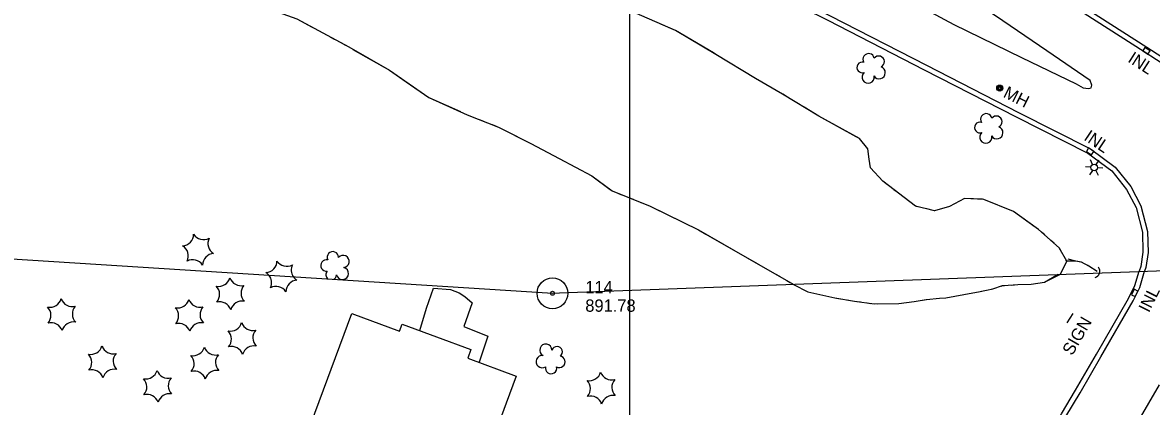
# Model space of a CAD drawing. Extents: x 353423 to 364002, y 127000 to 201942.
# Drawn here: x 360204 to 360754, y 147566 to 147753 of the extents above; entities that cross this region are included whole.
import ezdxf

# ---------------------------------------------------------------- set-up
doc = ezdxf.new("R2010")
doc.units = 0
for name, color, linetype in [('E_DTM_SlopeBottom', 7, 'Continuous'), ('E_DTM_SlopeTop', 7, 'Continuous'), ('E_FEN_Generic', 7, 'Continuous'), ('E_LAND_BrushLine', 7, 'Continuous'), ('E_LAND_TreeLine', 7, 'Continuous'), ('E_MISCPROP', 7, 'Continuous'), ('E_RDWY_AsphConc', 7, 'Continuous'), ('E_RDWY_Gravel', 7, 'Continuous'), ('E_STRUCT_WingWall', 7, 'Continuous'), ('E_UTL_ETransformer', 7, 'Continuous'), ('E_WTR_FlowLine', 7, 'Continuous')]:
    doc.layers.add(name, color=color, linetype=linetype)

msp = doc.modelspace()

# ---------------------------------------------------------------- linework, layer by layer
at = {"layer": 'E_DTM_SlopeBottom'}
for points in [[(360751.24, 147740.68), (360750.16, 147738.99), (360752.68, 147737.38), (360753.76, 147739.06), (360751.24, 147740.68)], [(360725.13, 147688.39), (360726.25, 147690.04), (360723.76, 147691.72), (360722.65, 147690.06), (360725.13, 147688.39)], [(360744.66, 147620.15), (360746.45, 147619.26), (360747.78, 147621.95), (360745.99, 147622.84), (360744.66, 147620.15)]]:
    msp.add_lwpolyline(points, dxfattribs=at)
msp.add_arc((360725.87, 147631.69), 3.33, 288.7435, 34.983, dxfattribs=at)
at = {"layer": 'E_DTM_SlopeTop'}
for points in [[(360911.08, 147637.57), (360879.39, 147655.91), (360857.3, 147669.72), (360838.45, 147681.9), (360802.39, 147704.93), (360774.97, 147722.96), (360750.82, 147738.58), (360721.54, 147757.24), (360689.42, 147778.11), (360665.34, 147793.35), (360639.12, 147810.27), (360603.5, 147833.51), (360580.36, 147848.49), (360556.8, 147863.5), (360536.9, 147877.63), (360516.78, 147895.4), (360502.51, 147910.74), (360493.82, 147921.29), (360477.66, 147945.28), (360468.37, 147961.19), (360461.47, 147975.12)], [(360915.79, 147637.75), (360913.96, 147638.8), (360880.67, 147658.05), (360858.64, 147671.83), (360839.8, 147684), (360803.75, 147707.03), (360776.33, 147725.05), (360752.17, 147740.68), (360722.9, 147759.34), (360690.77, 147780.21), (360666.69, 147795.46), (360640.48, 147812.37), (360604.86, 147835.61), (360581.71, 147850.59), (360558.2, 147865.57), (360538.45, 147879.59), (360518.52, 147897.19), (360504.39, 147912.38), (360495.83, 147922.79), (360479.77, 147946.61), (360470.58, 147962.38), (360463.71, 147976.23)], [(360461.48, 147840.44), (360477.46, 147825.81), (360498.51, 147809.09), (360518.15, 147795.09), (360538.85, 147783.27), (360572.81, 147765.91), (360596.5, 147753.96), (360643.55, 147729.85), (360688.49, 147706.84), (360723.31, 147689.15), (360735.03, 147680.5), (360742.27, 147671.55), (360746.93, 147662.63), (360750.04, 147650.74), (360750.21, 147640.92), (360749.17, 147634.02), (360748.37, 147631.59)], [(360463.17, 147842.29), (360479.09, 147827.72), (360500.02, 147811.09), (360519.5, 147797.2), (360540.04, 147785.47), (360573.95, 147768.14), (360597.63, 147756.19), (360644.69, 147732.08), (360689.63, 147709.06), (360724.62, 147691.28), (360736.77, 147682.32), (360744.37, 147672.93), (360749.28, 147663.53), (360752.54, 147651.08), (360752.71, 147640.76), (360751.61, 147633.44), (360751.04, 147631.68)], [(360631.04, 147766.52), (360658.04, 147751.91), (360691.05, 147735.81), (360717.71, 147722.95), (360721.07, 147721.1), (360723.71, 147720.74), (360725.07, 147721.08), (360725.34, 147722.4), (360724.49, 147724.54), (360703.4, 147739.01), (360678.4, 147756.11), (360655.93, 147771.06), (360637.1, 147783.44)], [(360691.04, 147445.36), (360690.58, 147448.91), (360689.25, 147458.85), (360688.28, 147472.85), (360688.4, 147487.88), (360689.36, 147499.64), (360690.14, 147505.33), (360693.3, 147520.2), (360696.97, 147532.64), (360702.72, 147546.88), (360710.51, 147562.05), (360717.39, 147573.66), (360727.56, 147591.19), (360743.23, 147618.42), (360746.31, 147624.62), (360748.37, 147631.59)], [(360704.02, 147364.39), (360693.06, 147449.24), (360691.74, 147459.1), (360690.78, 147472.92), (360690.9, 147487.77), (360691.85, 147499.37), (360692.6, 147504.9), (360695.72, 147519.58), (360699.34, 147531.82), (360705, 147545.84), (360712.7, 147560.85), (360719.55, 147572.39), (360729.73, 147589.94), (360745.44, 147617.23), (360748.65, 147623.7), (360751.04, 147631.68)], [(360758.23, 147576.26), (360747.76, 147558.43), (360736.05, 147537.23), (360729.94, 147522.54), (360726.84, 147513.18), (360724.54, 147502.54), (360722.9, 147492.13), (360722.09, 147481.55), (360722.4, 147472.3), (360722.8, 147467.95), (360726.51, 147436.02), (360735.97, 147360.5)]]:
    msp.add_lwpolyline(points, dxfattribs=at)
at = {"layer": 'E_FEN_Generic'}
for centre, radius, start, end in [((360616.46, 147734.93), 2.78, 11.0185, 212.0296), ((360621.38, 147733.76), 2.78, 294.3415, 142.1145), ((360613.36, 147730.95), 2.61, 73.7267, 291.6593), ((360621.63, 147728.39), 2.97, 211.3706, 72.6045), ((360616.2, 147726.21), 2.97, 129.0214, 11.9947), ((360673.84, 147705.67), 2.78, 11.0185, 212.0296), ((360670.75, 147701.69), 2.61, 73.7267, 291.6593), ((360678.76, 147704.5), 2.78, 294.3415, 142.1145), ((360673.58, 147696.95), 2.97, 129.0214, 11.9947), ((360679.02, 147699.13), 2.97, 211.3706, 72.6045), ((360281.56, 147649.73), 5.72, 273.2848, 359.0497), ((360292.07, 147652.77), 5.72, 213.2848, 299.0497), ((360299.97, 147645.19), 5.72, 153.2848, 239.0497), ((360278.95, 147639.1), 5.72, 333.2848, 59.0497), ((360286.84, 147631.52), 5.72, 33.2848, 119.0497), ((360297.35, 147634.57), 5.72, 93.2848, 179.0497), ((360322.2, 147636.71), 5.72, 273.2848, 359.0497), ((360332.71, 147639.75), 5.72, 213.2848, 299.0497), ((360352.05, 147634.44), 2.78, 76.145, 277.1561), ((360355.19, 147638.41), 2.78, 359.468, 207.241), ((360360.17, 147636.39), 2.97, 276.4971, 137.731), ((360319.59, 147626.08), 5.72, 39.581, 59.0497), ((360340.6, 147632.17), 5.72, 153.2848, 213.9356), ((360354.37, 147629.96), 2.61, 138.8532, 231.8452), ((360359.86, 147630.54), 2.97, 194.148, 77.1212), ((360299.41, 147629.96), 5.72, 258.8551, 344.62), ((360310.35, 147630.29), 5.72, 198.8551, 284.62), ((360319.59, 147626.08), 5.72, 333.2848, 39.5687), ((360337.99, 147621.55), 5.72, 93.2848, 179.0497), ((360340.61, 147632.18), 5.72, 213.9469, 239.0497), ((360354.37, 147629.96), 2.61, 300.8989, 356.7858), ((360294.23, 147620.32), 5.72, 318.8551, 44.62), ((360316.11, 147620.99), 5.72, 138.8551, 224.62), ((360327.48, 147618.51), 5.72, 33.2848, 119.0497), ((360217.16, 147619.78), 5.72, 258.8551, 344.62), ((360211.98, 147610.15), 5.72, 318.8551, 44.62), ((360228.1, 147620.12), 5.72, 198.8551, 284.62), ((360233.85, 147610.81), 5.72, 138.8551, 224.62), ((360279.43, 147619.44), 5.72, 258.8551, 344.62), ((360290.37, 147619.77), 5.72, 198.8551, 284.62), ((360296.13, 147610.47), 5.72, 138.8551, 224.62), ((360299.99, 147611.02), 5.72, 18.8551, 104.62), ((360310.93, 147611.35), 5.72, 78.8551, 164.62), ((360274.25, 147609.81), 5.72, 318.8551, 44.62), ((360217.73, 147600.84), 5.72, 18.8551, 104.62), ((360228.67, 147601.17), 5.72, 78.8551, 164.62), ((360280.01, 147600.5), 5.72, 18.8551, 104.62), ((360290.95, 147600.83), 5.72, 78.8551, 164.62), ((360305.19, 147608.15), 5.72, 258.8551, 344.62), ((360316.13, 147608.48), 5.72, 198.8551, 284.62), ((360300.01, 147598.51), 5.72, 318.8551, 44.62), ((360321.88, 147599.18), 5.72, 138.8551, 224.62), ((360237.07, 147596.79), 5.72, 258.8551, 344.62), ((360248.01, 147597.12), 5.72, 198.8551, 284.62), ((360286.99, 147596.17), 5.72, 258.8551, 344.62), ((360297.93, 147596.5), 5.72, 198.8551, 284.62), ((360305.77, 147589.21), 5.72, 18.8551, 104.62), ((360316.7, 147589.54), 5.72, 78.8551, 164.62), ((360459.03, 147593.18), 2.97, 359.7182, 242.6915), ((360464.5, 147592.37), 2.61, 304.4235, 162.3561), ((360231.9, 147587.15), 5.72, 318.8551, 44.62), ((360253.77, 147587.82), 5.72, 138.8551, 224.62), ((360281.81, 147586.53), 5.72, 318.8551, 44.62), ((360303.68, 147587.2), 5.72, 138.8551, 224.62), ((360457.28, 147587.59), 2.97, 82.0674, 303.3013), ((360465.62, 147587.46), 2.78, 241.7153, 82.7264), ((360237.65, 147577.85), 5.72, 18.8551, 104.62), ((360248.59, 147578.18), 5.72, 78.8551, 164.62), ((360263.94, 147584.83), 5.72, 258.8551, 344.62), ((360274.88, 147585.17), 5.72, 198.8551, 284.62), ((360287.57, 147577.23), 5.72, 18.8551, 104.62), ((360298.5, 147577.56), 5.72, 78.8551, 164.62), ((360461.59, 147584.39), 2.78, 165.0383, 12.8113), ((360480.26, 147584), 5.72, 258.8551, 344.62), ((360491.19, 147584.33), 5.72, 198.8551, 284.62), ((360258.76, 147575.2), 5.72, 318.8551, 44.62), ((360280.64, 147575.86), 5.72, 138.8551, 224.62), ((360475.08, 147574.36), 5.72, 318.8551, 44.62), ((360496.95, 147575.03), 5.72, 138.8551, 224.62), ((360264.52, 147565.89), 5.72, 18.8551, 104.62), ((360275.46, 147566.22), 5.72, 78.8551, 164.62), ((360480.83, 147565.06), 5.72, 18.8551, 104.62), ((360491.77, 147565.39), 5.72, 78.8551, 164.62)]:
    msp.add_arc(centre, radius, start, end, dxfattribs=at)
at = {"layer": 'E_LAND_BrushLine'}
for p, q in [((360725.72, 147683.66), (360724.59, 147685.99)), ((360727.42, 147683.6), (360728.85, 147685.79)), ((360724.84, 147682.32), (360722.24, 147682.47)), ((360725.56, 147680.81), (360724.13, 147678.66)), ((360727.19, 147680.71), (360728.37, 147678.5)), ((360728.11, 147682.13), (360730.63, 147681.99)), ((360716.05, 147611.02), (360713.07, 147606.5))]:
    msp.add_line(p, q, dxfattribs=at)
msp.add_circle((360726.48, 147682.2), 1.64, dxfattribs=at)
at = {"layer": 'E_LAND_TreeLine'}
for p, q in [((360500, 147000), (360500, 149500)), ((360500, 147500), (360500, 149000)), ((360500, 147500), (360500, 149000)), ((360500, 145000), (360500, 148000))]:
    msp.add_line(p, q, dxfattribs=at)
at = {"layer": 'E_MISCPROP'}
msp.add_lwpolyline([(360397.6, 147602.68), (360400.81, 147613.58), (360404.2, 147623.42), (360412.52, 147622.73), (360416.78, 147621.18), (360419.57, 147619.3), (360423.04, 147616.31), (360419.11, 147604.68), (360430.83, 147600.02), (360426.48, 147587.26)], dxfattribs=at)
at = {"layer": 'E_RDWY_AsphConc'}
for radius in [7.5, 7.5, 0.96, 0.96]:
    msp.add_circle((360462.29, 147620.88), radius, dxfattribs=at)
at = {"layer": 'E_RDWY_Gravel'}
for points in [[(359445.34, 147685.44), (360462.46, 147620.95)], [(359445.34, 147685.44), (360462.46, 147620.95)], [(360461.29, 147621.02), (361603.97, 147663.07)], [(360461.29, 147621.02), (361603.97, 147663.07)]]:
    msp.add_lwpolyline(points, dxfattribs=at)
at = {"layer": 'E_STRUCT_WingWall'}
for points in [[(360195.54, 147809.74), (360219.67, 147801.21), (360238.64, 147796.46), (360258.93, 147788.61), (360274.94, 147782.02), (360290.83, 147775.56), (360305.94, 147767.48), (360321.65, 147760.34), (360337.57, 147754.58), (360362.95, 147740.95), (360382.88, 147729.57), (360401.92, 147716.34), (360420.7, 147707.9), (360435.89, 147701.88), (360451.8, 147693.96), (360465.54, 147686.62)], [(360710.03, 147630.18), (360713.1, 147636.53), (360709.41, 147643.07), (360699.34, 147651.98), (360687.1, 147660.74), (360672.67, 147666.64), (360663.23, 147667.14), (360655.85, 147663.18), (360648.54, 147661.13), (360639.4, 147663.29), (360623.38, 147675.5), (360617.39, 147682.08), (360616.79, 147686.28), (360616.1, 147691.31), (360612, 147696.28), (360592.15, 147707.15), (360574.44, 147717.98), (360561.28, 147725.64), (360541.98, 147737.31), (360522.28, 147748.91), (360499.45, 147758.86), (360487.7, 147762.44), (360480.72, 147763.02), (360465.88, 147765.72)], [(360316.85, 147762.52), (360321.65, 147760.34), (360337.57, 147754.58), (360344.75, 147750.73)], [(360540.79, 147738.01), (360522.28, 147748.91), (360515.14, 147752.02)], [(360348.43, 147748.75), (360350.28, 147747.76)], [(360353.97, 147745.78), (360355.81, 147744.79)], [(360359.5, 147742.81), (360361.34, 147741.82)], [(360365, 147739.78), (360382.88, 147729.57), (360390.89, 147724)], [(360565.89, 147722.96), (360561.28, 147725.64), (360541.98, 147737.31), (360540.79, 147738.01)], [(360390.89, 147724), (360401.92, 147716.34), (360417.35, 147709.41)], [(360571.13, 147719.91), (360569.38, 147720.92)], [(360576.34, 147716.82), (360574.61, 147717.87)], [(360581.51, 147713.66), (360579.78, 147714.71)], [(360421.17, 147707.71), (360423.12, 147706.94)], [(360610.42, 147697.14), (360592.15, 147707.15), (360584.95, 147711.55)], [(360427.01, 147705.4), (360428.96, 147704.63)], [(360432.85, 147703.09), (360434.79, 147702.32)], [(360438.58, 147700.54), (360451.8, 147693.96), (360465.54, 147686.62)], [(360625.62, 147673.79), (360623.38, 147675.5), (360617.39, 147682.08), (360616.79, 147686.28), (360616.1, 147691.31), (360612, 147696.28), (360610.42, 147697.14)], [(360465.54, 147686.62), (360481.45, 147678.16), (360490.47, 147671.44)], [(360465.54, 147686.62), (360481.45, 147678.16), (360491.38, 147670.77), (360509.96, 147663.32), (360533.44, 147651.89), (360557.24, 147638.16), (360579.69, 147625.38)], [(360494.08, 147669.68), (360495.95, 147668.93)], [(360630.43, 147670.12), (360628.83, 147671.35)], [(360499.7, 147667.43), (360501.58, 147666.68)], [(360505.33, 147665.18), (360507.2, 147664.43)], [(360635.25, 147666.45), (360633.65, 147667.67)], [(360640.22, 147663.1), (360639.4, 147663.29), (360638.46, 147664)], [(360672.01, 147666.68), (360663.23, 147667.14), (360655.85, 147663.18), (360648.54, 147661.13), (360644.15, 147662.17)], [(360697.69, 147653.17), (360687.1, 147660.74), (360672.67, 147666.64), (360672.01, 147666.68)], [(360510.92, 147662.86), (360533.44, 147651.89), (360537.1, 147649.78)], [(360537.1, 147649.78), (360557.24, 147638.16), (360562.47, 147635.18)], [(360702.35, 147649.32), (360700.84, 147650.65)], [(360706.89, 147645.3), (360705.38, 147646.64)], [(360710.73, 147640.72), (360709.74, 147642.48)], [(360710.03, 147630.18), (360713.1, 147636.53), (360712.71, 147637.21)], [(360719.2, 147636.2), (360717.48, 147636.55), (360713.1, 147636.53)], [(360727.85, 147631.55), (360723.77, 147634.17), (360720.25, 147635.99), (360717.48, 147636.55), (360713.73, 147637.48)], [(360565.98, 147633.19), (360567.73, 147632.19)], [(360720.33, 147635.95), (360720.25, 147635.99), (360719.96, 147636.05)], [(360721.37, 147635.41), (360721.02, 147635.59)], [(360722.4, 147634.88), (360722.06, 147635.06)], [(360727.85, 147631.55), (360723.77, 147634.17), (360723.09, 147634.52)], [(360571.24, 147630.19), (360573, 147629.19)], [(360576.51, 147627.19), (360578.26, 147626.19)], [(360579.88, 147625.24), (360586.82, 147621.65), (360600.01, 147618.67), (360609.51, 147617.1), (360619.15, 147615.73), (360631.27, 147615.98), (360638.67, 147616.84), (360644.63, 147617.8), (360650.95, 147618.46), (360654.08, 147618.73), (360662.82, 147620.29), (360670.89, 147621.76), (360677.07, 147622.98), (360681.78, 147624.62), (360682.25, 147624.68), (360689.28, 147625.13), (360695.75, 147625.36), (360702.16, 147626.38), (360708.94, 147630.19)], [(360579.88, 147625.24), (360586.82, 147621.65), (360600.01, 147618.67), (360602.65, 147618.24)], [(360686.03, 147624.92), (360689.28, 147625.13), (360695.75, 147625.36), (360702.16, 147626.38), (360710.03, 147630.18)], [(360644.56, 147617.79), (360644.63, 147617.8), (360650.95, 147618.46), (360654.08, 147618.73), (360662.82, 147620.29), (360668.29, 147621.29)], [(360671.54, 147621.89), (360673.16, 147622.21)], [(360676.4, 147622.85), (360677.07, 147622.98), (360677.99, 147623.3)], [(360681.12, 147624.39), (360681.78, 147624.62), (360682.25, 147624.68), (360682.72, 147624.71)], [(360605.92, 147617.7), (360607.55, 147617.43)], [(360610.82, 147616.92), (360612.46, 147616.68)], [(360615.74, 147616.21), (360617.38, 147615.98)], [(360620.68, 147615.76), (360631.27, 147615.98), (360638.67, 147616.84), (360644.56, 147617.79)]]:
    msp.add_lwpolyline(points, dxfattribs=at)
at = {"layer": 'E_UTL_ETransformer'}
for centre, radius in [((360680.41, 147720.88), 1.5), ((360680.41, 147720.88), 1.22), ((360680.4, 147720.87), 0.968), ((360680.37, 147720.88), 0.605)]:
    msp.add_circle(centre, radius, dxfattribs=at)
at = {"layer": 'E_WTR_FlowLine'}
msp.add_lwpolyline([(360342.66, 147552.44), (360364.47, 147611.09), (360387.71, 147602.45), (360388.98, 147605.89), (360422.49, 147593.43), (360420.96, 147589.31), (360444.61, 147580.52), (360422.76, 147521.74), (360396.38, 147531.54), (360398.52, 147537.31), (360388.86, 147540.9), (360382.94, 147524.99), (360387.11, 147523.44), (360380.95, 147506.87), (360364.15, 147513.12), (360370.41, 147529.96), (360374.39, 147528.49), (360380.37, 147544.58), (360370.59, 147548.22), (360368.57, 147542.8)], close=True, dxfattribs=at)

# ---------------------------------------------------------------- texts
at = {"layer": 'E_DTM_SlopeBottom'}
for rotation, p in [(327.3109, (360742.44, 147733.97)), (326.0535, (360721.02, 147695.92)), (63.5817, (360753.16, 147611.12))]:
    msp.add_text('INL', height=6, rotation=rotation, dxfattribs=at).set_placement(p)
at = {"layer": 'E_LAND_BrushLine'}
msp.add_text('SIGN', height=6, rotation=60.0294, dxfattribs=at).set_placement((360715.76, 147590.15))
at = {"layer": 'E_RDWY_AsphConc'}
for s, p in [('114', (360478.29, 147620.88)), ('114', (360478.29, 147620.88)), ('891.78', (360478.29, 147611.88)), ('891.78', (360478.29, 147611.88))]:
    msp.add_text(s, height=6, dxfattribs=at).set_placement(p)
at = {"layer": 'E_UTL_ETransformer'}
msp.add_text('MH', height=6, rotation=333.3101, dxfattribs=at).set_placement((360681.68, 147716.72))

doc.saveas('drawing.dxf')
